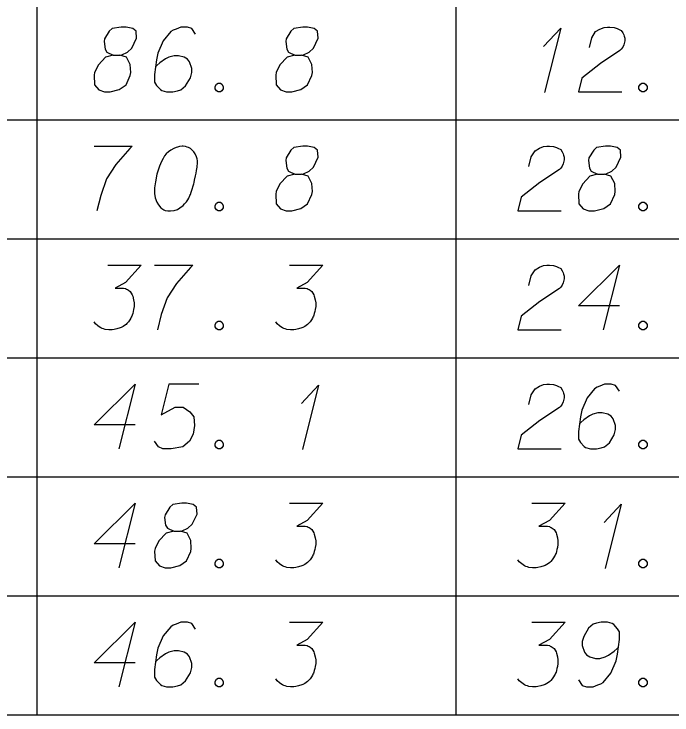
# Model space of a CAD drawing. Extents: x 2074207 to 2076812, y 516372 to 523312.
# Drawn here: x 2076524.4 to 2076573.1, y 519258.4 to 519310.3 of the extents above; entities that cross this region are included whole.
import ezdxf

# ---------------------------------------------------------------- set-up
doc = ezdxf.new("R2010")
doc.units = 0
for name, color, linetype in [('Prop DirtTable_ Soil Test Results - Outline (Major)', 7, 'Continuous'), ('Prop DirtTable_ Soil Test Results - Outline (Minor)', 7, 'Continuous'), ('Prop DirtTable_ Soil Test Results - Tx (Sample Data)', 7, 'Continuous')]:
    doc.layers.add(name, color=color, linetype=linetype)

msp = doc.modelspace()

# ---------------------------------------------------------------- linework, layer by layer
at = {"layer": 'Prop DirtTable_ Soil Test Results - Outline (Major)'}
msp.add_line((2076260.609, 519258.421), (2076811.903, 519258.421), dxfattribs=at)
at = {"layer": 'Prop DirtTable_ Soil Test Results - Outline (Minor)'}
for p, q in [((2076526.074, 519311.221), (2076526.074, 519302.421)), ((2076557.094, 519311.221), (2076557.094, 519302.421)), ((2076260.609, 519302.421), (2076811.903, 519302.421)), ((2076260.609, 519302.421), (2076811.903, 519302.421)), ((2076526.074, 519302.421), (2076526.074, 519293.621)), ((2076557.094, 519302.421), (2076557.094, 519293.621)), ((2076260.609, 519293.621), (2076811.903, 519293.621)), ((2076260.609, 519293.621), (2076811.903, 519293.621)), ((2076526.074, 519293.621), (2076526.074, 519284.821)), ((2076557.094, 519293.621), (2076557.094, 519284.821)), ((2076260.609, 519284.821), (2076811.903, 519284.821)), ((2076260.609, 519284.821), (2076811.903, 519284.821)), ((2076526.074, 519284.821), (2076526.074, 519276.021)), ((2076557.094, 519284.821), (2076557.094, 519276.021)), ((2076260.609, 519276.021), (2076811.903, 519276.021)), ((2076260.609, 519276.021), (2076811.903, 519276.021)), ((2076526.074, 519276.021), (2076526.074, 519267.221)), ((2076557.094, 519276.021), (2076557.094, 519267.221)), ((2076260.609, 519267.221), (2076811.903, 519267.221)), ((2076260.609, 519267.221), (2076811.903, 519267.221)), ((2076526.074, 519267.221), (2076526.074, 519258.421)), ((2076557.094, 519267.221), (2076557.094, 519258.421)), ((2076260.609, 519258.421), (2076811.903, 519258.421))]:
    msp.add_line(p, q, dxfattribs=at)
at = {"layer": 'Prop DirtTable_ Soil Test Results - Tx (Sample Data)'}
for points in [[(2076531.727, 519307.212), (2076532.22, 519307.212), (2076532.362, 519307.25), (2076532.785, 519307.439), (2076533.102, 519307.741), (2076533.455, 519308.459), (2076533.42, 519308.989), (2076533.173, 519309.178), (2076532.679, 519309.291), (2076532.326, 519309.291), (2076531.656, 519309.178), (2076531.444, 519308.989), (2076531.092, 519308.422), (2076531.056, 519308.233), (2076531.127, 519307.666), (2076531.268, 519307.439), (2076531.727, 519307.212), (2076531.162, 519307.061), (2076530.633, 519306.494), (2076530.351, 519305.927), (2076530.316, 519305.738), (2076530.351, 519305.02), (2076530.668, 519304.642), (2076531.092, 519304.491), (2076531.515, 519304.491), (2076532.185, 519304.68), (2076532.679, 519305.02), (2076532.997, 519305.7), (2076533.032, 519305.927), (2076532.997, 519306.532), (2076532.714, 519307.061), (2076532.22, 519307.212)], [(2076537.829, 519308.762), (2076537.547, 519309.178), (2076537.23, 519309.291), (2076536.736, 519309.291), (2076536.383, 519309.14), (2076536.171, 519309.064), (2076535.995, 519308.951), (2076535.431, 519308.27), (2076535.043, 519307.363), (2076534.937, 519306.872), (2076534.796, 519305.776), (2076534.796, 519305.209), (2076534.937, 519304.982), (2076535.219, 519304.68), (2076535.325, 519304.604), (2076535.678, 519304.491), (2076536.136, 519304.491), (2076536.489, 519304.567), (2076536.736, 519304.642), (2076537.089, 519304.944), (2076537.441, 519305.549), (2076537.547, 519305.927), (2076537.547, 519306.23), (2076537.371, 519306.721), (2076537.23, 519306.91), (2076536.983, 519307.061), (2076536.559, 519307.174), (2076536.242, 519307.174), (2076535.854, 519307.061), (2076535.607, 519306.948), (2076535.184, 519306.645), (2076534.972, 519306.456), (2076534.866, 519306.343)], [(2076545.167, 519307.212), (2076545.66, 519307.212), (2076545.802, 519307.25), (2076546.225, 519307.439), (2076546.542, 519307.741), (2076546.895, 519308.459), (2076546.86, 519308.989), (2076546.613, 519309.178), (2076546.119, 519309.291), (2076545.766, 519309.291), (2076545.096, 519309.178), (2076544.884, 519308.989), (2076544.532, 519308.422), (2076544.496, 519308.233), (2076544.567, 519307.666), (2076544.708, 519307.439), (2076545.167, 519307.212), (2076544.602, 519307.061), (2076544.073, 519306.494), (2076543.791, 519305.927), (2076543.756, 519305.738), (2076543.791, 519305.02), (2076544.108, 519304.642), (2076544.532, 519304.491), (2076544.955, 519304.491), (2076545.625, 519304.68), (2076546.119, 519305.02), (2076546.437, 519305.7), (2076546.472, 519305.927), (2076546.437, 519306.532), (2076546.154, 519307.061), (2076545.66, 519307.212)], [(2076563.58, 519307.855), (2076564.85, 519309.215), (2076563.651, 519304.453)], [(2076566.967, 519307.779), (2076567.143, 519308.497), (2076567.426, 519308.951), (2076567.743, 519309.14), (2076568.06, 519309.253), (2076568.307, 519309.291), (2076568.484, 519309.291), (2076568.801, 519309.253), (2076569.013, 519309.178), (2076569.119, 519309.14), (2076569.33, 519309.026), (2076569.436, 519308.875), (2076569.507, 519308.724), (2076569.542, 519308.611), (2076569.577, 519308.459), (2076569.577, 519308.27), (2076569.542, 519308.081), (2076569.507, 519307.968), (2076569.436, 519307.817), (2076569.33, 519307.666), (2076569.225, 519307.552), (2076567.778, 519306.607), (2076566.403, 519305.511), (2076566.156, 519304.491), (2076569.366, 519304.491)], [(2076539.487, 519305.133), (2076539.664, 519305.133), (2076539.769, 519305.058), (2076539.875, 519304.907), (2076539.875, 519304.718), (2076539.769, 519304.567), (2076539.664, 519304.491), (2076539.487, 519304.491), (2076539.381, 519304.567), (2076539.276, 519304.718), (2076539.276, 519304.907), (2076539.381, 519305.058), (2076539.487, 519305.133)], [(2076570.847, 519305.133), (2076571.024, 519305.133), (2076571.129, 519305.058), (2076571.235, 519304.907), (2076571.235, 519304.718), (2076571.129, 519304.567), (2076571.024, 519304.491), (2076570.847, 519304.491), (2076570.741, 519304.567), (2076570.636, 519304.718), (2076570.636, 519304.907), (2076570.741, 519305.058), (2076570.847, 519305.133)], [(2076530.316, 519300.491), (2076533.138, 519300.491), (2076532.961, 519300.302), (2076531.938, 519299.13), (2076531.233, 519298.072), (2076530.809, 519296.825), (2076530.527, 519295.691)], [(2076536.912, 519300.491), (2076536.842, 519300.491), (2076536.63, 519300.453), (2076536.489, 519300.415), (2076536.383, 519300.378), (2076536.207, 519300.302), (2076535.995, 519300.189), (2076535.819, 519300.075), (2076535.642, 519299.924), (2076535.536, 519299.773), (2076535.431, 519299.584), (2076535.325, 519299.395), (2076535.219, 519299.168), (2076535.148, 519299.017), (2076535.078, 519298.79), (2076534.972, 519298.412), (2076534.866, 519297.845), (2076534.796, 519297.392), (2076534.796, 519296.976), (2076534.831, 519296.674), (2076534.972, 519296.333), (2076535.078, 519296.144), (2076535.254, 519295.918), (2076535.466, 519295.767), (2076535.572, 519295.729), (2076535.783, 519295.691), (2076535.96, 519295.691), (2076536.242, 519295.729), (2076536.489, 519295.804), (2076536.665, 519295.918), (2076536.912, 519296.107), (2076537.018, 519296.22), (2076537.159, 519296.371), (2076537.265, 519296.522), (2076537.335, 519296.636), (2076537.406, 519296.825), (2076537.441, 519296.9), (2076537.512, 519297.089), (2076537.582, 519297.316), (2076537.653, 519297.543), (2076537.688, 519297.694), (2076537.723, 519297.807), (2076537.759, 519297.959), (2076537.829, 519298.299), (2076537.865, 519298.488), (2076537.9, 519298.677), (2076537.935, 519298.941), (2076537.97, 519299.281), (2076537.97, 519299.395), (2076537.935, 519299.546), (2076537.9, 519299.697), (2076537.794, 519299.924), (2076537.688, 519300.075), (2076537.582, 519300.189), (2076537.441, 519300.302), (2076537.3, 519300.378), (2076537.194, 519300.415), (2076537.089, 519300.453), (2076536.912, 519300.491)], [(2076545.167, 519298.412), (2076545.66, 519298.412), (2076545.802, 519298.45), (2076546.225, 519298.639), (2076546.542, 519298.941), (2076546.895, 519299.659), (2076546.86, 519300.189), (2076546.613, 519300.378), (2076546.119, 519300.491), (2076545.766, 519300.491), (2076545.096, 519300.378), (2076544.884, 519300.189), (2076544.532, 519299.622), (2076544.496, 519299.433), (2076544.567, 519298.866), (2076544.708, 519298.639), (2076545.167, 519298.412), (2076544.602, 519298.261), (2076544.073, 519297.694), (2076543.791, 519297.127), (2076543.756, 519296.938), (2076543.791, 519296.22), (2076544.108, 519295.842), (2076544.532, 519295.691), (2076544.955, 519295.691), (2076545.625, 519295.88), (2076546.119, 519296.22), (2076546.437, 519296.9), (2076546.472, 519297.127), (2076546.437, 519297.732), (2076546.154, 519298.261), (2076545.66, 519298.412)], [(2076562.487, 519298.979), (2076562.663, 519299.697), (2076562.946, 519300.151), (2076563.263, 519300.34), (2076563.58, 519300.453), (2076563.827, 519300.491), (2076564.004, 519300.491), (2076564.321, 519300.453), (2076564.533, 519300.378), (2076564.639, 519300.34), (2076564.85, 519300.226), (2076564.956, 519300.075), (2076565.027, 519299.924), (2076565.062, 519299.811), (2076565.097, 519299.659), (2076565.097, 519299.47), (2076565.062, 519299.281), (2076565.027, 519299.168), (2076564.956, 519299.017), (2076564.85, 519298.866), (2076564.745, 519298.752), (2076563.298, 519297.807), (2076561.923, 519296.711), (2076561.676, 519295.691), (2076564.886, 519295.691)], [(2076567.567, 519298.412), (2076568.06, 519298.412), (2076568.202, 519298.45), (2076568.625, 519298.639), (2076568.942, 519298.941), (2076569.295, 519299.659), (2076569.26, 519300.189), (2076569.013, 519300.378), (2076568.519, 519300.491), (2076568.166, 519300.491), (2076567.496, 519300.378), (2076567.284, 519300.189), (2076566.932, 519299.622), (2076566.896, 519299.433), (2076566.967, 519298.866), (2076567.108, 519298.639), (2076567.567, 519298.412), (2076567.002, 519298.261), (2076566.473, 519297.694), (2076566.191, 519297.127), (2076566.156, 519296.938), (2076566.191, 519296.22), (2076566.508, 519295.842), (2076566.932, 519295.691), (2076567.355, 519295.691), (2076568.025, 519295.88), (2076568.519, 519296.22), (2076568.837, 519296.9), (2076568.872, 519297.127), (2076568.837, 519297.732), (2076568.554, 519298.261), (2076568.06, 519298.412)], [(2076539.487, 519296.333), (2076539.664, 519296.333), (2076539.769, 519296.258), (2076539.875, 519296.107), (2076539.875, 519295.918), (2076539.769, 519295.767), (2076539.664, 519295.691), (2076539.487, 519295.691), (2076539.381, 519295.767), (2076539.276, 519295.918), (2076539.276, 519296.107), (2076539.381, 519296.258), (2076539.487, 519296.333)], [(2076570.847, 519296.333), (2076571.024, 519296.333), (2076571.129, 519296.258), (2076571.235, 519296.107), (2076571.235, 519295.918), (2076571.129, 519295.767), (2076571.024, 519295.691), (2076570.847, 519295.691), (2076570.741, 519295.767), (2076570.636, 519295.918), (2076570.636, 519296.107), (2076570.741, 519296.258), (2076570.847, 519296.333)], [(2076531.339, 519291.691), (2076533.808, 519291.691), (2076532.644, 519290.406), (2076531.868, 519289.99), (2076532.503, 519289.99), (2076532.644, 519289.952), (2076532.714, 519289.915), (2076532.785, 519289.877), (2076532.855, 519289.839), (2076532.997, 519289.726), (2076533.067, 519289.612), (2076533.138, 519289.499), (2076533.173, 519289.385), (2076533.243, 519289.121), (2076533.279, 519288.894), (2076533.279, 519288.781), (2076533.279, 519288.63), (2076533.243, 519288.403), (2076533.208, 519288.252), (2076533.173, 519288.1), (2076533.138, 519287.987), (2076533.102, 519287.911), (2076533.067, 519287.836), (2076533.032, 519287.76), (2076532.961, 519287.647), (2076532.855, 519287.496), (2076532.75, 519287.382), (2076532.679, 519287.307), (2076532.573, 519287.231), (2076532.467, 519287.155), (2076532.326, 519287.08), (2076532.256, 519287.042), (2076532.009, 519286.967), (2076531.797, 519286.929), (2076531.656, 519286.891), (2076531.409, 519286.891), (2076531.127, 519286.929), (2076531.021, 519286.967), (2076530.915, 519287.004), (2076530.809, 519287.042), (2076530.704, 519287.118), (2076530.598, 519287.193), (2076530.421, 519287.344), (2076530.316, 519287.496)], [(2076534.796, 519291.691), (2076537.618, 519291.691), (2076537.441, 519291.502), (2076536.418, 519290.33), (2076535.713, 519289.272), (2076535.289, 519288.025), (2076535.007, 519286.891)], [(2076544.779, 519291.691), (2076547.248, 519291.691), (2076546.084, 519290.406), (2076545.308, 519289.99), (2076545.943, 519289.99), (2076546.084, 519289.952), (2076546.154, 519289.915), (2076546.225, 519289.877), (2076546.295, 519289.839), (2076546.437, 519289.726), (2076546.507, 519289.612), (2076546.578, 519289.499), (2076546.613, 519289.385), (2076546.683, 519289.121), (2076546.719, 519288.894), (2076546.719, 519288.781), (2076546.719, 519288.63), (2076546.683, 519288.403), (2076546.648, 519288.252), (2076546.613, 519288.1), (2076546.578, 519287.987), (2076546.542, 519287.911), (2076546.507, 519287.836), (2076546.472, 519287.76), (2076546.401, 519287.647), (2076546.295, 519287.496), (2076546.19, 519287.382), (2076546.119, 519287.307), (2076546.013, 519287.231), (2076545.907, 519287.155), (2076545.766, 519287.08), (2076545.696, 519287.042), (2076545.449, 519286.967), (2076545.237, 519286.929), (2076545.096, 519286.891), (2076544.849, 519286.891), (2076544.567, 519286.929), (2076544.461, 519286.967), (2076544.355, 519287.004), (2076544.249, 519287.042), (2076544.144, 519287.118), (2076544.038, 519287.193), (2076543.861, 519287.344), (2076543.756, 519287.496)], [(2076562.487, 519290.179), (2076562.663, 519290.897), (2076562.946, 519291.351), (2076563.263, 519291.54), (2076563.58, 519291.653), (2076563.827, 519291.691), (2076564.004, 519291.691), (2076564.321, 519291.653), (2076564.533, 519291.578), (2076564.639, 519291.54), (2076564.85, 519291.426), (2076564.956, 519291.275), (2076565.027, 519291.124), (2076565.062, 519291.011), (2076565.097, 519290.859), (2076565.097, 519290.67), (2076565.062, 519290.481), (2076565.027, 519290.368), (2076564.956, 519290.217), (2076564.85, 519290.066), (2076564.745, 519289.952), (2076563.298, 519289.007), (2076561.923, 519287.911), (2076561.676, 519286.891), (2076564.886, 519286.891)], [(2076569.189, 519288.667), (2076566.156, 519288.667), (2076569.189, 519291.691), (2076567.99, 519286.891)], [(2076539.487, 519287.533), (2076539.664, 519287.533), (2076539.769, 519287.458), (2076539.875, 519287.307), (2076539.875, 519287.118), (2076539.769, 519286.967), (2076539.664, 519286.891), (2076539.487, 519286.891), (2076539.381, 519286.967), (2076539.276, 519287.118), (2076539.276, 519287.307), (2076539.381, 519287.458), (2076539.487, 519287.533)], [(2076570.847, 519287.533), (2076571.024, 519287.533), (2076571.129, 519287.458), (2076571.235, 519287.307), (2076571.235, 519287.118), (2076571.129, 519286.967), (2076571.024, 519286.891), (2076570.847, 519286.891), (2076570.741, 519286.967), (2076570.636, 519287.118), (2076570.636, 519287.307), (2076570.741, 519287.458), (2076570.847, 519287.533)], [(2076533.349, 519279.867), (2076530.316, 519279.867), (2076533.349, 519282.891), (2076532.15, 519278.091)], [(2076538.076, 519282.891), (2076535.854, 519282.891), (2076535.289, 519280.623), (2076536.312, 519281.19), (2076536.912, 519281.19), (2076537.406, 519280.85), (2076537.688, 519280.472), (2076537.759, 519279.83), (2076537.653, 519279.187), (2076537.371, 519278.658), (2076536.877, 519278.242), (2076536.03, 519278.091), (2076535.395, 519278.091), (2076535.078, 519278.242), (2076534.796, 519278.658)], [(2076545.66, 519281.455), (2076546.93, 519282.815), (2076545.731, 519278.053)], [(2076562.487, 519281.379), (2076562.663, 519282.097), (2076562.946, 519282.551), (2076563.263, 519282.74), (2076563.58, 519282.853), (2076563.827, 519282.891), (2076564.004, 519282.891), (2076564.321, 519282.853), (2076564.533, 519282.778), (2076564.639, 519282.74), (2076564.85, 519282.626), (2076564.956, 519282.475), (2076565.027, 519282.324), (2076565.062, 519282.211), (2076565.097, 519282.059), (2076565.097, 519281.87), (2076565.062, 519281.681), (2076565.027, 519281.568), (2076564.956, 519281.417), (2076564.85, 519281.266), (2076564.745, 519281.152), (2076563.298, 519280.207), (2076561.923, 519279.111), (2076561.676, 519278.091), (2076564.886, 519278.091)], [(2076569.189, 519282.362), (2076568.907, 519282.778), (2076568.59, 519282.891), (2076568.096, 519282.891), (2076567.743, 519282.74), (2076567.531, 519282.664), (2076567.355, 519282.551), (2076566.791, 519281.87), (2076566.403, 519280.963), (2076566.297, 519280.472), (2076566.156, 519279.376), (2076566.156, 519278.809), (2076566.297, 519278.582), (2076566.579, 519278.28), (2076566.685, 519278.204), (2076567.038, 519278.091), (2076567.496, 519278.091), (2076567.849, 519278.167), (2076568.096, 519278.242), (2076568.449, 519278.544), (2076568.801, 519279.149), (2076568.907, 519279.527), (2076568.907, 519279.83), (2076568.731, 519280.321), (2076568.59, 519280.51), (2076568.343, 519280.661), (2076567.919, 519280.774), (2076567.602, 519280.774), (2076567.214, 519280.661), (2076566.967, 519280.548), (2076566.544, 519280.245), (2076566.332, 519280.056), (2076566.226, 519279.943)], [(2076539.487, 519278.733), (2076539.664, 519278.733), (2076539.769, 519278.658), (2076539.875, 519278.507), (2076539.875, 519278.318), (2076539.769, 519278.167), (2076539.664, 519278.091), (2076539.487, 519278.091), (2076539.381, 519278.167), (2076539.276, 519278.318), (2076539.276, 519278.507), (2076539.381, 519278.658), (2076539.487, 519278.733)], [(2076570.847, 519278.733), (2076571.024, 519278.733), (2076571.129, 519278.658), (2076571.235, 519278.507), (2076571.235, 519278.318), (2076571.129, 519278.167), (2076571.024, 519278.091), (2076570.847, 519278.091), (2076570.741, 519278.167), (2076570.636, 519278.318), (2076570.636, 519278.507), (2076570.741, 519278.658), (2076570.847, 519278.733)], [(2076533.349, 519271.067), (2076530.316, 519271.067), (2076533.349, 519274.091), (2076532.15, 519269.291)], [(2076536.207, 519272.012), (2076536.7, 519272.012), (2076536.842, 519272.05), (2076537.265, 519272.239), (2076537.582, 519272.541), (2076537.935, 519273.259), (2076537.9, 519273.789), (2076537.653, 519273.978), (2076537.159, 519274.091), (2076536.806, 519274.091), (2076536.136, 519273.978), (2076535.924, 519273.789), (2076535.572, 519273.222), (2076535.536, 519273.033), (2076535.607, 519272.466), (2076535.748, 519272.239), (2076536.207, 519272.012), (2076535.642, 519271.861), (2076535.113, 519271.294), (2076534.831, 519270.727), (2076534.796, 519270.538), (2076534.831, 519269.82), (2076535.148, 519269.442), (2076535.572, 519269.291), (2076535.995, 519269.291), (2076536.665, 519269.48), (2076537.159, 519269.82), (2076537.477, 519270.5), (2076537.512, 519270.727), (2076537.477, 519271.332), (2076537.194, 519271.861), (2076536.7, 519272.012)], [(2076544.779, 519274.091), (2076547.248, 519274.091), (2076546.084, 519272.806), (2076545.308, 519272.39), (2076545.943, 519272.39), (2076546.084, 519272.352), (2076546.154, 519272.315), (2076546.225, 519272.277), (2076546.295, 519272.239), (2076546.437, 519272.126), (2076546.507, 519272.012), (2076546.578, 519271.899), (2076546.613, 519271.785), (2076546.683, 519271.521), (2076546.719, 519271.294), (2076546.719, 519271.181), (2076546.719, 519271.03), (2076546.683, 519270.803), (2076546.648, 519270.652), (2076546.613, 519270.5), (2076546.578, 519270.387), (2076546.542, 519270.311), (2076546.507, 519270.236), (2076546.472, 519270.16), (2076546.401, 519270.047), (2076546.295, 519269.896), (2076546.19, 519269.782), (2076546.119, 519269.707), (2076546.013, 519269.631), (2076545.907, 519269.555), (2076545.766, 519269.48), (2076545.696, 519269.442), (2076545.449, 519269.367), (2076545.237, 519269.329), (2076545.096, 519269.291), (2076544.849, 519269.291), (2076544.567, 519269.329), (2076544.461, 519269.367), (2076544.355, 519269.404), (2076544.249, 519269.442), (2076544.144, 519269.518), (2076544.038, 519269.593), (2076543.861, 519269.744), (2076543.756, 519269.896)], [(2076562.699, 519274.091), (2076565.168, 519274.091), (2076564.004, 519272.806), (2076563.228, 519272.39), (2076563.863, 519272.39), (2076564.004, 519272.352), (2076564.074, 519272.315), (2076564.145, 519272.277), (2076564.215, 519272.239), (2076564.357, 519272.126), (2076564.427, 519272.012), (2076564.498, 519271.899), (2076564.533, 519271.785), (2076564.603, 519271.521), (2076564.639, 519271.294), (2076564.639, 519271.181), (2076564.639, 519271.03), (2076564.603, 519270.803), (2076564.568, 519270.652), (2076564.533, 519270.5), (2076564.498, 519270.387), (2076564.462, 519270.311), (2076564.427, 519270.236), (2076564.392, 519270.16), (2076564.321, 519270.047), (2076564.215, 519269.896), (2076564.11, 519269.782), (2076564.039, 519269.707), (2076563.933, 519269.631), (2076563.827, 519269.555), (2076563.686, 519269.48), (2076563.616, 519269.442), (2076563.369, 519269.367), (2076563.157, 519269.329), (2076563.016, 519269.291), (2076562.769, 519269.291), (2076562.487, 519269.329), (2076562.381, 519269.367), (2076562.275, 519269.404), (2076562.169, 519269.442), (2076562.064, 519269.518), (2076561.958, 519269.593), (2076561.781, 519269.744), (2076561.676, 519269.896)], [(2076568.06, 519272.655), (2076569.33, 519274.015), (2076568.131, 519269.253)], [(2076539.487, 519269.933), (2076539.664, 519269.933), (2076539.769, 519269.858), (2076539.875, 519269.707), (2076539.875, 519269.518), (2076539.769, 519269.367), (2076539.664, 519269.291), (2076539.487, 519269.291), (2076539.381, 519269.367), (2076539.276, 519269.518), (2076539.276, 519269.707), (2076539.381, 519269.858), (2076539.487, 519269.933)], [(2076570.847, 519269.933), (2076571.024, 519269.933), (2076571.129, 519269.858), (2076571.235, 519269.707), (2076571.235, 519269.518), (2076571.129, 519269.367), (2076571.024, 519269.291), (2076570.847, 519269.291), (2076570.741, 519269.367), (2076570.636, 519269.518), (2076570.636, 519269.707), (2076570.741, 519269.858), (2076570.847, 519269.933)], [(2076533.349, 519262.267), (2076530.316, 519262.267), (2076533.349, 519265.291), (2076532.15, 519260.491)], [(2076537.829, 519264.762), (2076537.547, 519265.178), (2076537.23, 519265.291), (2076536.736, 519265.291), (2076536.383, 519265.14), (2076536.171, 519265.064), (2076535.995, 519264.951), (2076535.431, 519264.27), (2076535.043, 519263.363), (2076534.937, 519262.872), (2076534.796, 519261.776), (2076534.796, 519261.209), (2076534.937, 519260.982), (2076535.219, 519260.68), (2076535.325, 519260.604), (2076535.678, 519260.491), (2076536.136, 519260.491), (2076536.489, 519260.567), (2076536.736, 519260.642), (2076537.089, 519260.944), (2076537.441, 519261.549), (2076537.547, 519261.927), (2076537.547, 519262.23), (2076537.371, 519262.721), (2076537.23, 519262.91), (2076536.983, 519263.061), (2076536.559, 519263.174), (2076536.242, 519263.174), (2076535.854, 519263.061), (2076535.607, 519262.948), (2076535.184, 519262.645), (2076534.972, 519262.456), (2076534.866, 519262.343)], [(2076544.779, 519265.291), (2076547.248, 519265.291), (2076546.084, 519264.006), (2076545.308, 519263.59), (2076545.943, 519263.59), (2076546.084, 519263.552), (2076546.154, 519263.515), (2076546.225, 519263.477), (2076546.295, 519263.439), (2076546.437, 519263.326), (2076546.507, 519263.212), (2076546.578, 519263.099), (2076546.613, 519262.985), (2076546.683, 519262.721), (2076546.719, 519262.494), (2076546.719, 519262.381), (2076546.719, 519262.23), (2076546.683, 519262.003), (2076546.648, 519261.852), (2076546.613, 519261.7), (2076546.578, 519261.587), (2076546.542, 519261.511), (2076546.507, 519261.436), (2076546.472, 519261.36), (2076546.401, 519261.247), (2076546.295, 519261.096), (2076546.19, 519260.982), (2076546.119, 519260.907), (2076546.013, 519260.831), (2076545.907, 519260.755), (2076545.766, 519260.68), (2076545.696, 519260.642), (2076545.449, 519260.567), (2076545.237, 519260.529), (2076545.096, 519260.491), (2076544.849, 519260.491), (2076544.567, 519260.529), (2076544.461, 519260.567), (2076544.355, 519260.604), (2076544.249, 519260.642), (2076544.144, 519260.718), (2076544.038, 519260.793), (2076543.861, 519260.944), (2076543.756, 519261.096)], [(2076562.699, 519265.291), (2076565.168, 519265.291), (2076564.004, 519264.006), (2076563.228, 519263.59), (2076563.863, 519263.59), (2076564.004, 519263.552), (2076564.074, 519263.515), (2076564.145, 519263.477), (2076564.215, 519263.439), (2076564.357, 519263.326), (2076564.427, 519263.212), (2076564.498, 519263.099), (2076564.533, 519262.985), (2076564.603, 519262.721), (2076564.639, 519262.494), (2076564.639, 519262.381), (2076564.639, 519262.23), (2076564.603, 519262.003), (2076564.568, 519261.852), (2076564.533, 519261.7), (2076564.498, 519261.587), (2076564.462, 519261.511), (2076564.427, 519261.436), (2076564.392, 519261.36), (2076564.321, 519261.247), (2076564.215, 519261.096), (2076564.11, 519260.982), (2076564.039, 519260.907), (2076563.933, 519260.831), (2076563.827, 519260.755), (2076563.686, 519260.68), (2076563.616, 519260.642), (2076563.369, 519260.567), (2076563.157, 519260.529), (2076563.016, 519260.491), (2076562.769, 519260.491), (2076562.487, 519260.529), (2076562.381, 519260.567), (2076562.275, 519260.604), (2076562.169, 519260.642), (2076562.064, 519260.718), (2076561.958, 519260.793), (2076561.781, 519260.944), (2076561.676, 519261.096)], [(2076566.156, 519261.02), (2076566.438, 519260.604), (2076566.755, 519260.491), (2076567.249, 519260.491), (2076567.602, 519260.642), (2076567.814, 519260.718), (2076567.99, 519260.831), (2076568.554, 519261.511), (2076568.942, 519262.418), (2076569.048, 519262.91), (2076569.189, 519264.006), (2076569.189, 519264.573), (2076569.048, 519264.8), (2076568.766, 519265.102), (2076568.66, 519265.178), (2076568.307, 519265.291), (2076567.849, 519265.291), (2076567.496, 519265.215), (2076567.249, 519265.14), (2076566.896, 519264.837), (2076566.544, 519264.233), (2076566.438, 519263.855), (2076566.438, 519263.552), (2076566.614, 519263.061), (2076566.755, 519262.872), (2076567.002, 519262.721), (2076567.426, 519262.607), (2076567.743, 519262.607), (2076568.131, 519262.721), (2076568.378, 519262.834), (2076568.801, 519263.137), (2076569.013, 519263.326), (2076569.119, 519263.439)], [(2076539.487, 519261.133), (2076539.664, 519261.133), (2076539.769, 519261.058), (2076539.875, 519260.907), (2076539.875, 519260.718), (2076539.769, 519260.567), (2076539.664, 519260.491), (2076539.487, 519260.491), (2076539.381, 519260.567), (2076539.276, 519260.718), (2076539.276, 519260.907), (2076539.381, 519261.058), (2076539.487, 519261.133)], [(2076570.847, 519261.133), (2076571.024, 519261.133), (2076571.129, 519261.058), (2076571.235, 519260.907), (2076571.235, 519260.718), (2076571.129, 519260.567), (2076571.024, 519260.491), (2076570.847, 519260.491), (2076570.741, 519260.567), (2076570.636, 519260.718), (2076570.636, 519260.907), (2076570.741, 519261.058), (2076570.847, 519261.133)]]:
    msp.add_lwpolyline(points, dxfattribs=at)

doc.saveas('drawing.dxf')
